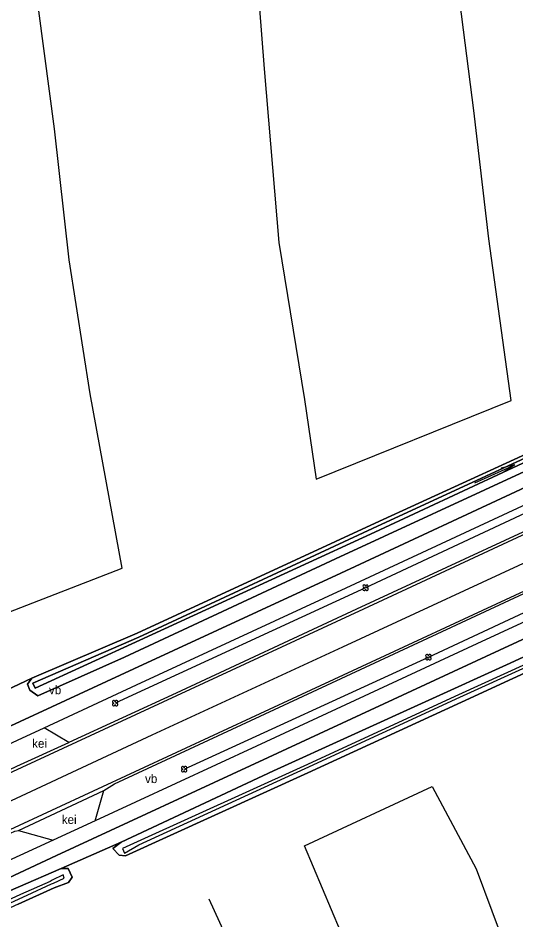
# Model space of a CAD drawing. Extents: x 154825 to 158680, y 370717 to 378075.
# Drawn here: x 157336.6 to 157393.7, y 372645.4 to 372748.8 of the extents above; entities that cross this region are included whole.
import ezdxf

# ---------------------------------------------------------------- set-up
doc = ezdxf.new("R2010")
doc.units = 0
for name, color, linetype in [('boom', 7, 'Continuous'), ('cultuurscheiding', 7, 'Continuous'), ('deelstreep(3-9)', 7, 'Continuous'), ('hoogteverschillijn', 7, 'Continuous'), ('insteek sloot', 7, 'Continuous'), ('kantstreep', 7, 'Continuous'), ('keiverharding(vs)', 7, 'Continuous'), ('maaiveldlijn algemeen - gesloten verharding', 7, 'Continuous'), ('maaiveldlijn algemeen - open verharding', 7, 'Continuous'), ('Sloot bodem', 7, 'Continuous'), ('stroomrichting  watergangen', 7, 'Continuous'), ('verkeersb_z kabel', 7, 'Continuous'), ('vlak_Grasland', 7, 'Continuous'), ('vlak_Grazige_vegetatie', 7, 'Continuous')]:
    doc.layers.add(name, color=color, linetype=linetype)

msp = doc.modelspace()

# ---------------------------------------------------------------- linework, layer by layer
at = {"layer": 'boom'}
for points in [[(157355.64, 372662.65), (157383.67, 372675.51), (157413.11, 372689.23), (157440.31, 372701.66), (157468.95, 372714.93)], [(157427.96, 372707.41), (157403.05, 372695.9), (157376.46, 372683.47), (157347.72, 372670.23)]]:
    msp.add_lwpolyline(points, dxfattribs=at)
for centre in [(157376.46, 372683.47), (157383.67, 372675.51), (157347.72, 372670.23), (157355.64, 372662.65)]:
    msp.add_circle(centre, 0.006, dxfattribs=at)
for centre, start, end in [((157376.31, 372683.63), 357.075, 272.925), ((157376.31, 372683.31), 87.075, 2.925), ((157376.62, 372683.63), 267.075, 182.925), ((157376.62, 372683.31), 177.075, 92.925), ((157383.51, 372675.67), 357.075, 272.925), ((157383.51, 372675.35), 87.075, 2.925), ((157383.83, 372675.67), 267.075, 182.925), ((157383.83, 372675.35), 177.075, 92.925), ((157347.56, 372670.39), 357.075, 272.925), ((157347.56, 372670.07), 87.075, 2.925), ((157347.87, 372670.39), 267.075, 182.925), ((157347.87, 372670.07), 177.075, 92.925), ((157355.48, 372662.81), 357.075, 272.925), ((157355.48, 372662.49), 87.075, 2.925), ((157355.79, 372662.81), 267.075, 182.925), ((157355.79, 372662.49), 177.075, 92.925)]:
    msp.add_arc(centre, 0.158, start, end, dxfattribs=at)
at = {"layer": 'cultuurscheiding'}
for points in [[(157333.85, 372671.08), (157338.16, 372673.08)], [(157341.52, 372651.24), (157348.42, 372654.29)]]:
    msp.add_lwpolyline(points, dxfattribs=at)
at = {"layer": 'deelstreep(3-9)'}
msp.add_lwpolyline([(157693.04, 372824.71), (157671.19, 372814.57), (157649.3, 372804.41), (157627.44, 372794.27), (157604.56, 372783.62), (157594.54, 372778.92), (157572.69, 372768.8), (157551.11, 372758.81), (157529.26, 372748.71), (157507.38, 372738.56), (157474.53, 372723.31), (157452.88, 372713.29), (157431.04, 372703.17), (157418.74, 372697.46), (157398.09, 372687.91), (157373.81, 372676.65), (157351.94, 372666.54), (157329.99, 372656.33)], dxfattribs=at)
at = {"layer": 'hoogteverschillijn'}
for points in [[(157363.09, 372765.18), (157364.81, 372743.02), (157366.52, 372723.09), (157369.45, 372705.06), (157370.78, 372695.93), (157393.17, 372704.95), (157390.6, 372723.52), (157388.87, 372738.22), (157387.07, 372752.3)], [(157315.61, 372748.92), (157317.88, 372731.81), (157319.72, 372716.95), (157322.55, 372696.44), (157326.6, 372677.22), (157348.54, 372685.72), (157344.86, 372705.71), (157342.46, 372721.11), (157340.74, 372736.11), (157338.39, 372754.03)], [(157373.6, 372644.05), (157369.45, 372653.86), (157384.09, 372660.67), (157389.16, 372651.22), (157392.74, 372641.59)], [(157358.47, 372647.79), (157361.96, 372640.18)]]:
    msp.add_lwpolyline(points, dxfattribs=at)
at = {"layer": 'insteek sloot'}
for points in [[(157469.36, 372819.21), (157468.85, 372819.37), (157467.96, 372819.22), (157467.32, 372818.73), (157468.67, 372806.98), (157470.32, 372789.02), (157471.71, 372767.18), (157473.21, 372756.1), (157474.06, 372741.46), (157473.73, 372735.74), (157452.54, 372725.42), (157428.34, 372714.12), (157402.61, 372702.36), (157377.57, 372690.87), (157350.23, 372678.24), (157338.16, 372673.08)], [(157338.16, 372673.08), (157337.65, 372672.42), (157337.92, 372671.72), (157338.84, 372671.07), (157348.78, 372675.52), (157372.99, 372686.77), (157395.7, 372697.28), (157419.41, 372708.17), (157444.17, 372719.5), (157465.14, 372729.31), (157471.7, 372732.27), (157474.78, 372733.34), (157474.97, 372733.92)], [(157348.42, 372654.29), (157347.47, 372653.56), (157348.17, 372652.79), (157348.89, 372652.72), (157369.85, 372662.23), (157387.47, 372670.35), (157411.03, 372681.22), (157430.28, 372690.05), (157442.58, 372695.63), (157454.49, 372699.72), (157463.23, 372702.84), (157468.76, 372705.34), (157473.11, 372707.96), (157473.07, 372709.05), (157472.48, 372710.76), (157471.23, 372711.12)], [(157471.23, 372711.12), (157443.2, 372698.27), (157417.26, 372686), (157392.64, 372674.64), (157365.89, 372662.47), (157348.42, 372654.29)], [(157341.52, 372651.24), (157342.33, 372651.25), (157342.8, 372650.25), (157342.37, 372649.66), (157340.72, 372649.03), (157336.57, 372647.15), (157313.97, 372636.82), (157291.71, 372626.56), (157269.09, 372616), (157247.21, 372605.74), (157237.78, 372601.08), (157236.25, 372600.36), (157235.74, 372600.59), (157235.36, 372601.45), (157235.73, 372602.16)], [(157235.73, 372602.16), (157237.65, 372603.21), (157259.4, 372613.34), (157281.17, 372623.47), (157304.27, 372634.11), (157320.1, 372641.56), (157331.62, 372646.97), (157341.52, 372651.24)]]:
    msp.add_lwpolyline(points, dxfattribs=at)
at = {"layer": 'kantstreep'}
for points in [[(157758.12, 372858.41), (157746.58, 372853.32), (157739.86, 372850.21), (157734.79, 372847.6), (157723.69, 372842.09), (157702.45, 372832.35), (157680.99, 372822.41), (157659.83, 372812.62), (157637.52, 372802.23), (157632.78, 372800), (157617.21, 372792.78), (157595.92, 372782.87), (157569.75, 372770.75), (157543.55, 372758.61), (157517.06, 372746.36), (157486.41, 372732.15), (157469.86, 372724.47), (157454.4, 372717.29), (157430.13, 372706.05), (157404.83, 372694.32), (157376.21, 372681.02), (157354.77, 372671.07), (157328.63, 372658.97)], [(157482.15, 372723.63), (157473.39, 372719.56), (157446.19, 372706.97), (157429.71, 372699.33), (157399.46, 372685.31), (157369.09, 372671.22), (157335.64, 372655.71), (157321, 372648.93), (157302.57, 372640.41), (157278.8, 372629.35), (157255.35, 372618.44), (157234.9, 372608.92), (157225.13, 372604.36), (157200.05, 372592.75), (157175.88, 372581.53), (157152.95, 372570.91)]]:
    msp.add_lwpolyline(points, dxfattribs=at)
at = {"layer": 'maaiveldlijn algemeen - gesloten verharding'}
for points in [[(157322.19, 372661.35), (157327.37, 372663.76), (157349.88, 372674.18), (157373.63, 372685.15), (157396.47, 372695.77), (157419.84, 372706.62), (157443.82, 372717.77), (157465.99, 372728.1), (157472.46, 372731.05), (157478.48, 372733.83), (157481.43, 372735.21)], [(157339.56, 372667.4), (157350.16, 372672.32), (157374.23, 372683.47), (157397.2, 372694.13), (157420.14, 372704.78), (157444.86, 372716.26), (157466.51, 372726.37), (157473.01, 372729.34), (157479.08, 372732.14)], [(157478.02, 372728.7), (157476.96, 372728.06), (157469.65, 372724.71), (157454.32, 372717.56), (157430.03, 372706.34), (157404.84, 372694.64), (157375.43, 372681.01), (157354.71, 372671.38), (157342.41, 372665.7)], [(157493.11, 372723.32), (157477.74, 372716.13), (157469.48, 372712.3), (157440.88, 372699.07), (157416.78, 372687.86), (157390.26, 372675.6), (157365.27, 372664), (157341, 372652.74), (157319.14, 372642.54), (157303.55, 372635.37), (157280.38, 372624.61), (157259.3, 372614.84), (157236.88, 372604.51), (157213.97, 372593.81), (157191.53, 372583.4), (157167.76, 372572.35), (157144.36, 372561.46)], [(157346.42, 372660.21), (157347.63, 372660.98), (157367.07, 372670), (157399.55, 372685.09), (157429.71, 372699.06), (157447.58, 372707.42), (157473.7, 372719.52), (157474.67, 372719.81), (157482.89, 372723.57)], [(157477.53, 372718.1), (157468.64, 372713.81), (157444.55, 372702.72), (157415.84, 372689.36), (157389.24, 372677.05), (157363.93, 372665.28), (157345.42, 372656.71)], [(157325, 372660.58), (157327.87, 372661.98), (157336.53, 372665.99), (157339.56, 372667.4)], [(157328.42, 372659.18), (157336.42, 372662.98), (157342.41, 372665.7)], [(157323.7, 372649.69), (157324.22, 372650.03), (157336.22, 372655.53), (157336.62, 372655.63), (157346.42, 372660.21)], [(157345.42, 372656.71), (157340.59, 372654.49)], [(157340.59, 372654.49), (157324.77, 372647.24)]]:
    msp.add_lwpolyline(points, dxfattribs=at)
at = {"layer": 'maaiveldlijn algemeen - open verharding'}
for points in [[(157342.41, 372665.7), (157339.56, 372667.4)], [(157342.41, 372665.7), (157339.58, 372667.4)], [(157345.42, 372656.71), (157346.42, 372660.21)], [(157336.62, 372655.63), (157340.59, 372654.49)]]:
    msp.add_lwpolyline(points, dxfattribs=at)
at = {"layer": 'Sloot bodem'}
for points in [[(157474.94, 372752.69), (157476, 372737.46), (157476.22, 372735.69), (157476.35, 372734.32), (157475.24, 372734.16), (157475.07, 372734.93), (157474.61, 372735.02), (157474.09, 372734.78), (157452.5, 372724.78), (157428.38, 372713.37), (157402.98, 372701.71), (157377.51, 372689.85), (157350.56, 372677.45), (157338.53, 372671.95), (157338.29, 372672.53), (157350.42, 372677.8), (157377.26, 372690.28), (157402.78, 372702.03)], [(157387.14, 372671.17), (157369.39, 372662.99), (157350.25, 372654.31), (157348.58, 372653.56), (157348.81, 372653), (157350.44, 372653.96), (157369.51, 372662.72), (157387.26, 372670.91), (157410.23, 372681.37)], [(157410.12, 372681.66), (157387.14, 372671.17)], [(157337.63, 372648.18), (157340.4, 372649.49), (157340.65, 372649.59), (157341.88, 372650.15), (157341.74, 372650.54), (157340.51, 372649.91), (157340.26, 372649.78), (157336.87, 372648.28), (157313.58, 372637.52), (157291.17, 372627.23), (157268.89, 372616.64), (157246.77, 372606.47), (157237.72, 372602.12), (157237.35, 372601.94), (157235.88, 372601.26), (157236.03, 372600.96), (157237.43, 372601.61), (157237.71, 372601.72), (157246.9, 372606.16), (157268.99, 372616.4), (157291.32, 372626.87), (157313.66, 372637.19), (157337.63, 372648.18)]]:
    msp.add_lwpolyline(points, dxfattribs=at)
at = {"layer": 'stroomrichting  watergangen'}
for p, q in [((157389.01, 372695.52), (157393.57, 372697.57)), ((157393.55, 372697.58), (157392.02, 372697.19)), ((157393.57, 372697.57), (157392.26, 372696.68))]:
    msp.add_line(p, q, dxfattribs=at)
at = {"layer": 'vlak_Grasland'}
for points in [[(157473.21, 372756.1), (157474.06, 372741.46), (157473.73, 372735.74), (157452.54, 372725.42), (157428.34, 372714.12), (157402.61, 372702.36), (157377.57, 372690.87), (157350.23, 372678.24), (157338.16, 372673.08), (157333.85, 372671.08)], [(157336.57, 372647.15), (157340.72, 372649.03), (157342.37, 372649.66), (157342.8, 372650.25), (157342.33, 372651.25), (157341.52, 372651.24), (157348.42, 372654.29), (157347.47, 372653.56), (157348.17, 372652.79), (157348.89, 372652.72), (157369.85, 372662.23), (157387.47, 372670.35), (157411.03, 372681.22)]]:
    msp.add_lwpolyline(points, dxfattribs=at)
at = {"layer": 'vlak_Grazige_vegetatie'}
for points in [[(157477.77, 372749.88), (157478.17, 372738.01), (157478.48, 372733.83), (157472.46, 372731.05), (157465.99, 372728.1), (157443.82, 372717.77), (157419.84, 372706.62), (157396.47, 372695.77), (157373.63, 372685.15), (157349.88, 372674.18), (157327.37, 372663.76), (157322.19, 372661.35), (157319.22, 372664.68), (157316.73, 372670.52), (157314.9, 372676.59), (157313.43, 372683.38), (157311.8, 372696.63), (157311.3, 372700.25), (157308.26, 372725.88), (157305.82, 372744.51), (157302.78, 372769.87)], [(157333.85, 372671.08), (157338.16, 372673.08), (157337.65, 372672.42), (157337.92, 372671.72), (157338.84, 372671.07), (157348.78, 372675.52), (157372.99, 372686.77), (157395.7, 372697.28), (157419.41, 372708.17), (157444.17, 372719.5), (157465.14, 372729.31), (157471.7, 372732.27), (157474.78, 372733.34), (157474.97, 372733.92), (157476.55, 372734.07), (157476.52, 372734.8), (157477.67, 372735.46), (157477.47, 372738.44), (157477.13, 372743.36), (157477.1, 372747), (157476.26, 372757.11)], [(157473.83, 372755.7), (157474.51, 372741.25), (157474.48, 372735.95), (157474.01, 372735.39), (157452.4, 372725.05), (157428.2, 372713.68), (157402.78, 372702.03), (157377.26, 372690.28), (157350.42, 372677.8), (157338.29, 372672.53), (157338.53, 372671.95), (157350.56, 372677.45), (157377.51, 372689.85), (157402.98, 372701.71), (157428.38, 372713.37), (157452.5, 372724.78), (157474.09, 372734.78), (157474.61, 372735.02), (157475.07, 372734.93), (157475.24, 372734.16), (157476.35, 372734.32), (157476.22, 372735.69), (157476, 372737.46), (157474.94, 372752.69)], [(157144.36, 372561.46), (157167.76, 372572.35), (157191.53, 372583.4), (157213.97, 372593.81), (157236.88, 372604.51), (157259.3, 372614.84), (157280.38, 372624.61), (157303.55, 372635.37), (157319.14, 372642.54), (157341, 372652.74), (157365.27, 372664), (157390.26, 372675.6), (157416.78, 372687.86), (157440.88, 372699.07), (157469.48, 372712.3), (157477.74, 372716.13), (157493.11, 372723.32)], [(157484.27, 372715.27), (157478.72, 372711.98), (157478.5, 372714.54), (157476.89, 372714.39), (157476.89, 372714.27), (157475.35, 372711.69), (157471.23, 372711.12), (157443.2, 372698.27), (157417.26, 372686), (157392.64, 372674.64), (157365.89, 372662.47), (157348.42, 372654.29), (157341.52, 372651.24), (157331.62, 372646.97)], [(157395.7, 372697.28), (157372.99, 372686.77), (157348.78, 372675.52), (157338.84, 372671.07), (157337.92, 372671.72), (157337.65, 372672.42), (157338.16, 372673.08), (157350.23, 372678.24), (157377.57, 372690.87), (157402.61, 372702.36)], [(157410.12, 372681.66), (157387.14, 372671.17), (157369.39, 372662.99), (157350.25, 372654.31), (157348.58, 372653.56), (157348.81, 372653), (157350.44, 372653.96), (157369.51, 372662.72), (157387.26, 372670.91), (157410.23, 372681.37)]]:
    msp.add_lwpolyline(points, dxfattribs=at)
for points in [[(157354.71, 372671.38), (157342.41, 372665.7), (157339.56, 372667.4), (157350.16, 372672.32), (157374.23, 372683.47), (157397.2, 372694.13), (157420.14, 372704.78), (157444.86, 372716.26), (157466.51, 372726.37), (157473.01, 372729.34), (157479.08, 372732.14), (157478.02, 372728.7), (157476.96, 372728.06), (157469.65, 372724.71), (157454.32, 372717.56), (157430.03, 372706.34), (157404.84, 372694.64), (157375.43, 372681.01)], [(157363.93, 372665.28), (157345.42, 372656.71), (157346.42, 372660.21), (157347.63, 372660.98), (157367.07, 372670), (157399.55, 372685.09), (157429.71, 372699.06), (157447.58, 372707.42), (157473.7, 372719.52), (157474.67, 372719.81), (157477.53, 372718.1), (157468.64, 372713.81), (157444.55, 372702.72), (157415.84, 372689.36), (157389.24, 372677.05)], [(157472.48, 372710.76), (157473.07, 372709.05), (157473.11, 372707.96), (157468.76, 372705.34), (157463.23, 372702.84), (157454.49, 372699.72), (157442.58, 372695.63), (157430.28, 372690.05), (157411.03, 372681.22), (157387.47, 372670.35), (157369.85, 372662.23), (157348.89, 372652.72), (157348.17, 372652.79), (157347.47, 372653.56), (157348.42, 372654.29), (157365.89, 372662.47), (157392.64, 372674.64), (157417.26, 372686), (157443.2, 372698.27), (157471.23, 372711.12)], [(157340.59, 372654.49), (157324.77, 372647.24), (157323.7, 372649.69), (157324.22, 372650.03), (157336.22, 372655.53), (157336.62, 372655.63)], [(157342.33, 372651.25), (157342.8, 372650.25), (157342.37, 372649.66), (157340.72, 372649.03), (157336.57, 372647.15), (157313.97, 372636.82), (157291.71, 372626.56), (157269.09, 372616), (157247.21, 372605.74), (157237.78, 372601.08), (157236.25, 372600.36), (157235.74, 372600.59), (157235.36, 372601.45), (157235.73, 372602.16), (157237.65, 372603.21), (157259.4, 372613.34), (157281.17, 372623.47), (157304.27, 372634.11), (157320.1, 372641.56), (157331.62, 372646.97), (157341.52, 372651.24)], [(157235.88, 372601.26), (157236.03, 372600.96), (157237.43, 372601.61), (157237.71, 372601.72), (157246.9, 372606.16), (157268.99, 372616.4), (157291.32, 372626.87), (157313.66, 372637.19), (157337.63, 372648.18), (157340.4, 372649.49), (157340.65, 372649.59), (157341.88, 372650.15), (157341.74, 372650.54), (157340.51, 372649.91), (157340.26, 372649.78), (157336.87, 372648.28), (157313.58, 372637.52), (157291.17, 372627.23), (157268.89, 372616.64), (157246.77, 372606.47), (157237.72, 372602.12), (157237.35, 372601.94)]]:
    msp.add_lwpolyline(points, close=True, dxfattribs=at)

# ---------------------------------------------------------------- texts
at = {"layer": 'keiverharding(vs)'}
for p in [(157338.19, 372665.11), (157341.59, 372656.37)]:
    msp.add_text('kei', height=1, dxfattribs=at).set_placement(p)
at = {"layer": 'verkeersb_z kabel'}
for p in [(157340.12, 372671.25), (157351.15, 372661.06)]:
    msp.add_text('vb', height=1, dxfattribs=at).set_placement(p)

doc.saveas('drawing.dxf')
